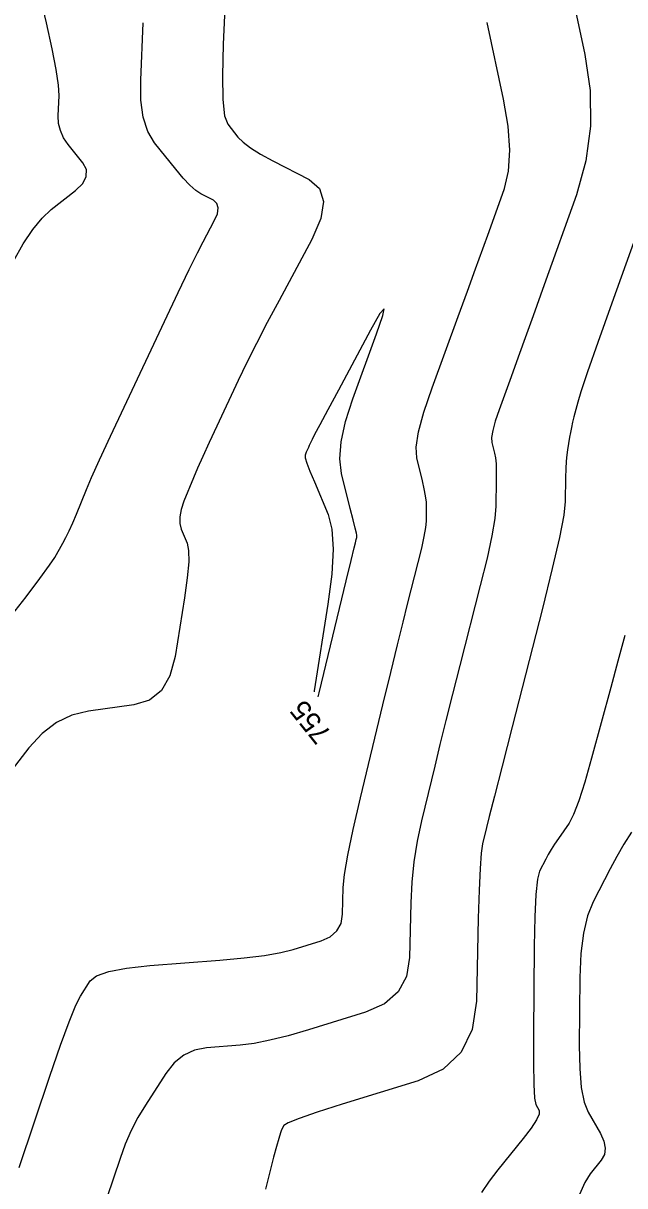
# Model space of a CAD drawing. Extents: x 2082232 to 2083549, y 592624 to 593832.
# Drawn here: x 2082963.13 to 2082984, y 593513.83 to 593554.16 of the extents above; entities that cross this region are included whole.
import ezdxf

# ---------------------------------------------------------------- set-up
doc = ezdxf.new("R2010")
doc.units = 0
doc.layers.add('DT_X_Contour_Major', color=7, linetype='Continuous')
doc.layers.add('DT_X_Contour_Minor', color=7, linetype='Continuous')

msp = doc.modelspace()

# ---------------------------------------------------------------- linework, layer by layer
at = {"layer": 'DT_X_Contour_Major'}
for points in [[(2082975.39, 593543.382), (2082975.609, 593544.022), (2082975.646, 593544.257), (2082975.501, 593544.087), (2082975.174, 593543.512), (2082974.062, 593541.437), (2082973.692, 593540.746), (2082973.418, 593540.231), (2082973.238, 593539.89), (2082973.154, 593539.725), (2082973.056, 593539.516), (2082973.022, 593539.443), (2082972.992, 593539.379), (2082972.968, 593539.325), (2082972.95, 593539.281), (2082972.906, 593539.175), (2082972.915, 593539.087), (2082972.971, 593538.903), (2082973.077, 593538.624), (2082973.23, 593538.249), (2082973.706, 593537.12), (2082973.839, 593536.608), (2082973.883, 593535.92), (2082973.838, 593535.054), (2082973.703, 593534.012), (2082973.224, 593530.998), (2082973.219, 593530.964)], [(2082973.358, 593530.789), (2082973.394, 593530.931), (2082974.101, 593533.856), (2082974.334, 593534.821), (2082974.504, 593535.523), (2082974.61, 593535.961), (2082974.653, 593536.135), (2082974.682, 593536.249), (2082974.691, 593536.288), (2082974.698, 593536.32), (2082974.702, 593536.344), (2082974.704, 593536.362), (2082974.704, 593536.398), (2082974.69, 593536.467), (2082974.648, 593536.646), (2082974.577, 593536.934), (2082974.478, 593537.333), (2082974.174, 593538.542), (2082974.114, 593539.045), (2082974.159, 593539.644), (2082974.309, 593540.341), (2082974.566, 593541.135), (2082975.39, 593543.382)], [(2082984.229, 593526.096), (2082983.966, 593525.677), (2082983.72, 593525.254), (2082983.49, 593524.827), (2082982.897, 593523.682), (2082982.701, 593523.196), (2082982.56, 593522.597), (2082982.472, 593521.884), (2082982.438, 593521.057), (2082982.419, 593518.701), (2082982.433, 593517.894), (2082982.488, 593517.237), (2082982.586, 593516.733), (2082982.726, 593516.379), (2082983.154, 593515.639), (2082983.276, 593515.374), (2082983.322, 593515.133), (2082983.291, 593514.916), (2082983.183, 593514.724), (2082982.792, 593514.243), (2082982.615, 593513.949), (2082982.376, 593513.428)]]:
    msp.add_lwpolyline(points, dxfattribs=at)
at = {"layer": 'DT_X_Contour_Minor'}
for points in [[(2082962.8, 593545.91), (2082963.134, 593546.509), (2082963.463, 593547.007), (2082963.787, 593547.404), (2082964.104, 593547.701), (2082964.943, 593548.359), (2082965.195, 593548.604), (2082965.321, 593548.846), (2082965.322, 593549.086), (2082965.197, 593549.323), (2082964.696, 593549.95), (2082964.533, 593550.189), (2082964.42, 593550.436), (2082964.357, 593550.69), (2082964.344, 593550.952), (2082964.377, 593551.661), (2082964.358, 593552.017), (2082964.279, 593552.555), (2082964.138, 593553.273), (2082963.937, 593554.173), (2082963.317, 593556.814), (2082963.139, 593557.851), (2082963.068, 593558.983)], [(2082970.22, 593556.69), (2082970.071, 593553.433), (2082970.039, 593552.343), (2082970.054, 593551.517), (2082970.116, 593550.955), (2082970.225, 593550.657), (2082970.58, 593550.212), (2082970.756, 593550.036), (2082971.016, 593549.84), (2082971.361, 593549.626), (2082971.79, 593549.391), (2082973.049, 593548.741), (2082973.408, 593548.428), (2082973.544, 593547.978), (2082973.454, 593547.39), (2082973.141, 593546.665), (2082972.005, 593544.546), (2082971.597, 593543.777), (2082971.226, 593543.057), (2082970.891, 593542.387), (2082970.592, 593541.767), (2082969.845, 593540.181), (2082969.584, 593539.623), (2082969.363, 593539.137), (2082969.18, 593538.725), (2082969.037, 593538.386), (2082968.708, 593537.579), (2082968.609, 593537.292), (2082968.561, 593537.035), (2082968.562, 593536.808), (2082968.614, 593536.611), (2082968.818, 593536.126), (2082968.869, 593535.872), (2082968.871, 593535.472), (2082968.824, 593534.926), (2082968.728, 593534.234), (2082968.404, 593532.196), (2082968.223, 593531.518), (2082967.925, 593531.011), (2082967.508, 593530.675), (2082966.974, 593530.511), (2082965.392, 593530.302), (2082964.818, 593530.163), (2082964.282, 593529.903), (2082963.785, 593529.522), (2082963.326, 593529.02), (2082962.154, 593527.519)], [(2082981.895, 593556.441), (2082982.614, 593553.075), (2082982.798, 593551.825), (2082982.81, 593550.597), (2082982.65, 593549.393), (2082982.319, 593548.212), (2082981.206, 593545.093), (2082980.821, 593544.016), (2082980.501, 593543.124), (2082980.247, 593542.418), (2082980.057, 593541.896), (2082979.637, 593540.751), (2082979.503, 593540.359), (2082979.418, 593540.039), (2082979.38, 593539.792), (2082979.391, 593539.619), (2082979.482, 593539.253), (2082979.512, 593539.091), (2082979.531, 593538.879), (2082979.541, 593538.617), (2082979.541, 593538.305), (2082979.527, 593537.407), (2082979.489, 593536.983), (2082979.387, 593536.383), (2082979.219, 593535.607), (2082978.986, 593534.655), (2082978.279, 593531.884), (2082978.025, 593530.886), (2082977.795, 593529.97), (2082977.588, 593529.136), (2082977.405, 593528.385), (2082976.948, 593526.493), (2082976.796, 593525.783), (2082976.683, 593525.072), (2082976.608, 593524.36), (2082976.573, 593523.647), (2082976.529, 593521.745), (2082976.422, 593521.092), (2082976.133, 593520.559), (2082975.662, 593520.148), (2082975.009, 593519.857), (2082973.026, 593519.242), (2082972.32, 593519.036), (2082971.691, 593518.88), (2082971.137, 593518.772), (2082970.66, 593518.713), (2082969.49, 593518.622), (2082969.072, 593518.54), (2082968.698, 593518.364), (2082968.367, 593518.092), (2082968.079, 593517.726), (2082967.368, 593516.622), (2082967.113, 593516.196), (2082966.882, 593515.746), (2082966.674, 593515.271), (2082966.49, 593514.772), (2082966.031, 593513.408)], [(2082962.595, 593533.449), (2082963.229, 593534.267), (2082963.712, 593534.904), (2082964.044, 593535.359), (2082964.225, 593535.633), (2082964.505, 593536.122), (2082964.613, 593536.323), (2082964.728, 593536.558), (2082964.849, 593536.826), (2082964.977, 593537.129), (2082965.325, 593537.982), (2082965.505, 593538.401), (2082965.783, 593539.018), (2082966.159, 593539.833), (2082966.634, 593540.845), (2082968.03, 593543.81), (2082968.507, 593544.817), (2082968.889, 593545.614), (2082969.177, 593546.201), (2082969.37, 593546.579), (2082969.76, 593547.306), (2082969.868, 593547.555), (2082969.899, 593547.757), (2082969.852, 593547.912), (2082969.729, 593548.019), (2082969.297, 593548.242), (2082969.121, 593548.359), (2082968.916, 593548.54), (2082968.684, 593548.787), (2082968.423, 593549.098), (2082967.689, 593550.017), (2082967.453, 593550.411), (2082967.294, 593550.905), (2082967.212, 593551.499), (2082967.207, 593552.192), (2082967.298, 593554.175)], [(2082962.99, 593514.462), (2082964.06, 593517.638), (2082964.427, 593518.705), (2082964.725, 593519.523), (2082964.954, 593520.092), (2082965.115, 593520.413), (2082965.453, 593520.938), (2082965.678, 593521.118), (2082966.098, 593521.268), (2082966.714, 593521.386), (2082967.526, 593521.472), (2082969.951, 593521.661), (2082970.792, 593521.737), (2082971.497, 593521.824), (2082972.065, 593521.921), (2082972.497, 593522.028), (2082973.465, 593522.328), (2082973.784, 593522.47), (2082974.014, 593522.671), (2082974.155, 593522.931), (2082974.207, 593523.25), (2082974.228, 593524.179), (2082974.272, 593524.634), (2082974.386, 593525.305), (2082974.572, 593526.19), (2082974.828, 593527.291), (2082975.606, 593530.512), (2082975.878, 593531.636), (2082976.113, 593532.594), (2082976.308, 593533.385), (2082976.466, 593534.009), (2082976.834, 593535.452), (2082976.955, 593535.947), (2082977.042, 593536.351), (2082977.096, 593536.664), (2082977.115, 593536.885), (2082977.123, 593537.352), (2082977.116, 593537.542), (2082977.09, 593537.762), (2082977.044, 593538.013), (2082976.98, 593538.293), (2082976.783, 593539.081), (2082976.76, 593539.454), (2082976.841, 593539.986), (2082977.025, 593540.674), (2082977.313, 593541.519), (2082978.217, 593543.984), (2082978.538, 593544.862), (2082978.824, 593545.648), (2082979.076, 593546.341), (2082979.291, 593546.943), (2082979.82, 593548.425), (2082979.967, 593549.035), (2082980.011, 593549.756), (2082979.952, 593550.587), (2082979.791, 593551.528), (2082979.223, 593554.185)], [(2082985.001, 593548.515), (2082983.55, 593544.448), (2082983.068, 593543.09), (2082982.71, 593542.065), (2082982.475, 593541.374), (2082982.365, 593541.016), (2082982.235, 593540.508), (2082982.189, 593540.321), (2082982.149, 593540.14), (2082982.113, 593539.967), (2082982.083, 593539.801), (2082982.01, 593539.366), (2082981.986, 593539.184), (2082981.967, 593538.964), (2082981.953, 593538.705), (2082981.946, 593538.408), (2082981.933, 593537.566), (2082981.88, 593537.097), (2082981.73, 593536.323), (2082981.482, 593535.244), (2082981.138, 593533.859), (2082980.092, 593529.758), (2082979.742, 593528.386), (2082979.477, 593527.346), (2082979.298, 593526.637), (2082979.204, 593526.259), (2082979.068, 593525.695), (2082979.02, 593525.375), (2082978.979, 593524.838), (2082978.944, 593524.085), (2082978.917, 593523.115), (2082978.851, 593520.239), (2082978.706, 593519.258), (2082978.321, 593518.469), (2082977.696, 593517.874), (2082976.83, 593517.472), (2082974.199, 593516.657), (2082973.333, 593516.382), (2082972.705, 593516.168), (2082972.317, 593516.016), (2082972.169, 593515.926), (2082972.092, 593515.767), (2082972.053, 593515.663), (2082971.995, 593515.47), (2082971.917, 593515.19), (2082971.819, 593514.82), (2082971.533, 593513.718)], [(2082983.997, 593532.92), (2082983.759, 593532.033), (2082983.514, 593531.123), (2082982.848, 593528.664), (2082982.612, 593527.832), (2082982.404, 593527.18), (2082982.223, 593526.708), (2082982.069, 593526.416), (2082981.696, 593525.879), (2082981.564, 593525.683), (2082981.446, 593525.498), (2082981.343, 593525.325), (2082981.254, 593525.163), (2082981.038, 593524.745), (2082980.966, 593524.465), (2082980.911, 593523.939), (2082980.875, 593523.166), (2082980.857, 593522.147), (2082980.832, 593519.1), (2082980.83, 593518.09), (2082980.842, 593517.346), (2082980.868, 593516.867), (2082980.907, 593516.654), (2082981.032, 593516.438), (2082981.032, 593516.317), (2082980.938, 593516.115), (2082980.75, 593515.831), (2082980.469, 593515.467), (2082979.592, 593514.388), (2082979.288, 593513.987), (2082979.032, 593513.593)]]:
    msp.add_lwpolyline(points, dxfattribs=at)

# ---------------------------------------------------------------- texts
at = {"layer": 'DT_X_Contour_Major'}
msp.add_text('755', height=0.7, rotation=128.5394, dxfattribs=at).set_placement((2082973.856, 593529.522))

doc.saveas('drawing.dxf')
